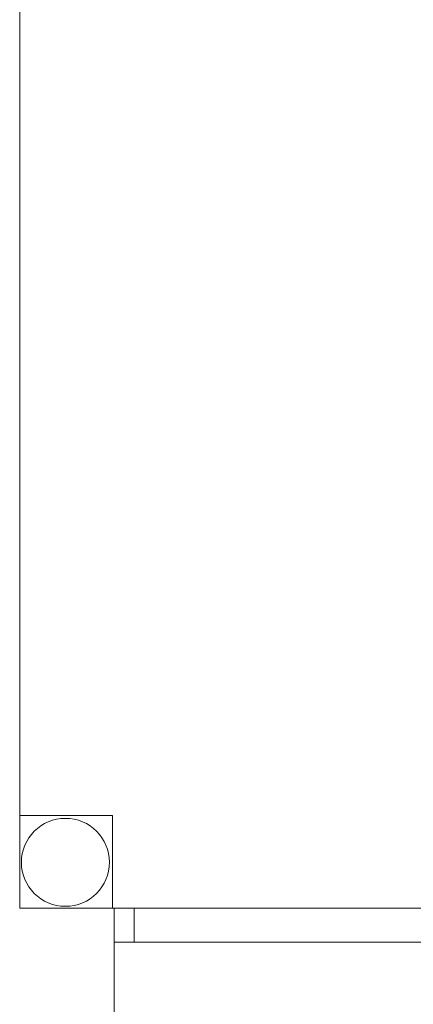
# Model space of a CAD drawing. Header units: millimetres. Extents: x 567 to 934, y -1 to 364.
# Tile 859 of 1056: x 790.4 to 791.78, y 151.02 to 154.47. Entities that reach past the tile are written whole.
import ezdxf

# ---------------------------------------------------------------- set-up
doc = ezdxf.new("R2010")
doc.units = ezdxf.units.MM
doc.header["$MEASUREMENT"] = 0
doc.layers.add('ARQ FINA', color=8, linetype='Continuous')

msp = doc.modelspace()

# ---------------------------------------------------------------- linework, layer by layer
at = {"layer": 'ARQ FINA', "lineweight": 5}
for p, q in [((790.4009, 151.3614), (790.4009, 154.9614)), ((790.4009, 151.6859), (790.7254, 151.6859)), ((790.7254, 151.6859), (790.4009, 151.6859)), ((790.4009, 151.6859), (790.7254, 151.6859)), ((790.7254, 151.6859), (790.7254, 151.3614)), ((790.7254, 151.3614), (790.7254, 151.6859)), ((790.7254, 151.6859), (790.7254, 151.3614)), ((790.7309, 151.3614), (790.4009, 151.3614)), ((790.7309, 151.3614), (790.8009, 151.3614)), ((790.7309, 151.2414), (790.7309, 151.3614)), ((790.8009, 151.3614), (790.8009, 151.2414)), ((790.8009, 151.3614), (792.4009, 151.3614)), ((790.7309, 151.2414), (790.7309, 150.8814)), ((792.4709, 151.2414), (790.7309, 151.2414))]:
    msp.add_line(p, q, dxfattribs=at)
for start, end in [(90, 270), (270, 90)]:
    msp.add_arc((790.5609, 151.5214), 0.154, start, end, dxfattribs=at)

doc.saveas('drawing.dxf')
